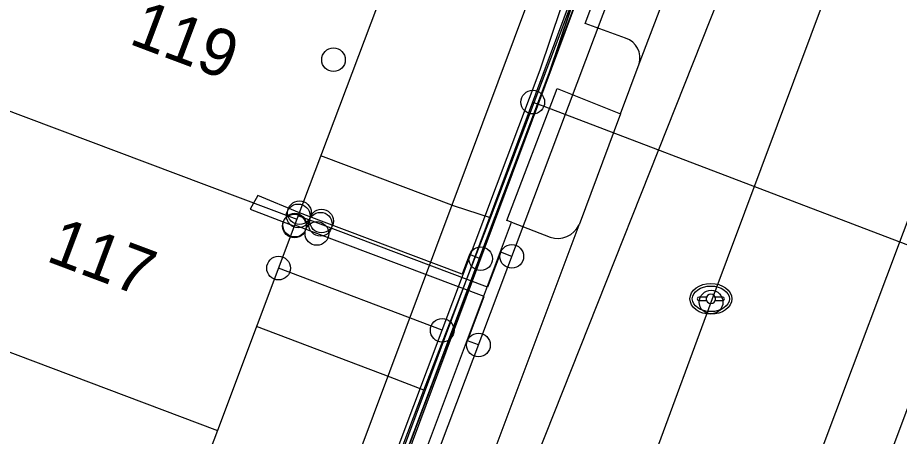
# Model space of a CAD drawing. Extents: x 192672 to 192910, y 446344 to 446512.
# Drawn here: x 192711.22 to 192729.86, y 446355.04 to 446363.89 of the extents above; entities that cross this region are included whole.
import ezdxf

# ---------------------------------------------------------------- set-up
doc = ezdxf.new("R2010")
doc.units = 0
for name, color, linetype in [('B-OI-KL-()_OVERIG_RIOOLVRIJVERVAL-S', 7, 'Continuous'), ('B-OI-KL-()_PUNTVANLEVERING_WATER-S', 7, 'Continuous'), ('B-OI-KL-BUISLEIDING_OLIEGASCHEMICALIEN_GASLAGEDRUK-G', 7, 'Continuous'), ('B-OI-KL-DATA-G', 7, 'Continuous'), ('B-OI-KL-DATA_GTWP-S', 7, 'Continuous'), ('B-OI-KL-DATA_KABELBED-G', 7, 'Continuous'), ('B-OI-KL-DATA_MOF-S', 7, 'Continuous'), ('B-OI-KL-ET_LS-G', 7, 'Continuous'), ('B-OI-KL-ET_LS_DELIVERYPOINT-S', 7, 'Continuous'), ('B-OI-KL-ET_LS_MOF-S', 7, 'Continuous'), ('B-OI-KL-GAS_LD_AFTAKZADEL-S', 7, 'Continuous'), ('B-OI-KL-GAS_LD_DELIVERYPOINT-S', 7, 'Continuous'), ('B-OI-KL-GAS_LD_OVERGANGSSTUK-S', 7, 'Continuous'), ('B-OI-KL-WATER-G', 7, 'Continuous'), ('B-OI-RI-RIOOLVRIJVERVAL-G', 7, 'Continuous'), ('Default', 7, 'Continuous'), ('huisnummerreeks BGT', 7, 'Continuous'), ('inspectie-   rioolput', 7, 'Continuous'), ('kant open verharding', 7, 'Continuous'), ('kant verharding', 7, 'Continuous'), ('pand op maaiveld vlak', 7, 'Continuous'), ('verkeerseiland - berm', 7, 'Continuous')]:
    doc.layers.add(name, color=color, linetype=linetype)

# ---------------------------------------------------------------- blocks, each defined once
blk = doc.blocks.new('B-OI-KL-GAS_LD_AFTAKZADEL-S')
at = {"layer": 'Default'}
blk.add_circle((0, 0), 0.25, dxfattribs=at)
blk = doc.blocks.new('B-OI-KL-GAS_LD_DELIVERYPOINT-S')
at = {"layer": 'Default'}
blk.add_circle((0, 0), 0.25, dxfattribs=at)
blk = doc.blocks.new('B-OI-KL-GAS_LD_OVERGANGSSTUK-S')
at = {"layer": 'Default'}
blk.add_circle((0, 0), 0.25, dxfattribs=at)
blk = doc.blocks.new('B-OI-KL-ET_LS_DELIVERYPOINT-S')
at = {"layer": 'Default'}
blk.add_circle((0, 0), 0.25, dxfattribs=at)
blk = doc.blocks.new('B-OI-KL-ET_LS_MOF-S')
at = {"layer": 'Default'}
blk.add_circle((0, 0), 0.25, dxfattribs=at)
blk = doc.blocks.new('B-OI-KL-()_OVERIG_RIOOLVRIJVERVAL-S')
at = {"layer": 'Default'}
blk.add_circle((0, 0), 0.25, dxfattribs=at)
blk = doc.blocks.new('B-OI-KL-()_PUNTVANLEVERING_WATER-S')
at = {"layer": 'Default'}
blk.add_circle((0, 0), 0.25, dxfattribs=at)
blk = doc.blocks.new('B-OI-KL-DATA_GTWP-S')
at = {"layer": 'Default'}
blk.add_circle((0, 0), 0.25, dxfattribs=at)
blk = doc.blocks.new('B-OI-KL-DATA_MOF-S')
at = {"layer": 'Default'}
blk.add_circle((0, 0), 0.25, dxfattribs=at)

msp = doc.modelspace()

# ---------------------------------------------------------------- linework, layer by layer
at = {"layer": 'B-OI-KL-BUISLEIDING_OLIEGASCHEMICALIEN_GASLAGEDRUK-G'}
for points in [[(192716.663, 446345.556), (192724.878, 446367.369), (192730.944, 446383.739), (192732.424, 446387.662), (192733.825, 446391.479)], [(192717.623, 446359.525), (192717.155, 446359.701)], [(192717.549, 446359.329), (192717.081, 446359.505)], [(192721.668, 446358.845), (192721.434, 446358.933), (192721.155, 446358.194), (192717.623, 446359.525)], [(192720.963, 446356.973), (192720.729, 446357.061), (192721.081, 446357.997), (192717.549, 446359.329)]]:
    msp.add_lwpolyline(points, dxfattribs=at)
at = {"layer": 'B-OI-KL-DATA-G'}
for points in [[(192768.74, 446486.807), (192749.794, 446435.599), (192742.072, 446415.039), (192739.06, 446406.841), (192738.917, 446406.249), (192738.75, 446405.758), (192738.438, 446405.088), (192738.002, 446404.406), (192737.543, 446403.858), (192737.067, 446403.408), (192736.56, 446403.025), (192736.06, 446402.723), (192733.684, 446396.245), (192734.518, 446394.712), (192730.316, 446383.423), (192727.316, 446375.697), (192722.899, 446364.033), (192722.458, 446362.715), (192718.077, 446351.086), (192716.68, 446347.404), (192715.968, 446345.556)], [(192768.74, 446486.807), (192749.794, 446435.599), (192742.072, 446415.039), (192739.06, 446406.841), (192738.917, 446406.249), (192738.75, 446405.758), (192738.438, 446405.088), (192738.002, 446404.406), (192737.543, 446403.858), (192737.067, 446403.408), (192736.56, 446403.025), (192736.06, 446402.723), (192733.684, 446396.245), (192734.518, 446394.712), (192730.316, 446383.423), (192727.316, 446375.697), (192722.899, 446364.033), (192722.458, 446362.715), (192718.077, 446351.086), (192716.68, 446347.404), (192715.968, 446345.556)], [(192768.74, 446486.807), (192749.794, 446435.599), (192742.072, 446415.039), (192739.06, 446406.841), (192738.917, 446406.249), (192738.75, 446405.758), (192738.438, 446405.088), (192738.002, 446404.406), (192737.543, 446403.858), (192737.067, 446403.408), (192736.56, 446403.025), (192736.06, 446402.723), (192733.684, 446396.245), (192734.518, 446394.712), (192730.316, 446383.423), (192727.316, 446375.697), (192722.899, 446364.033), (192722.458, 446362.715), (192718.077, 446351.086), (192716.68, 446347.404), (192715.968, 446345.556)], [(192768.74, 446486.807), (192749.794, 446435.599), (192742.072, 446415.039), (192739.06, 446406.841), (192738.917, 446406.249), (192738.75, 446405.758), (192738.438, 446405.088), (192738.002, 446404.406), (192737.543, 446403.858), (192737.067, 446403.408), (192736.56, 446403.025), (192736.06, 446402.723), (192733.684, 446396.245), (192734.518, 446394.712), (192730.316, 446383.423), (192727.316, 446375.697), (192722.899, 446364.033), (192722.458, 446362.715), (192718.077, 446351.086), (192716.68, 446347.404), (192715.968, 446345.556)], [(192768.74, 446486.807), (192749.794, 446435.599), (192742.072, 446415.039), (192739.06, 446406.841), (192738.917, 446406.249), (192738.75, 446405.758), (192738.438, 446405.088), (192738.002, 446404.406), (192737.543, 446403.858), (192737.067, 446403.408), (192736.56, 446403.025), (192736.06, 446402.723), (192733.684, 446396.245), (192734.518, 446394.712), (192730.316, 446383.423), (192727.316, 446375.697), (192722.899, 446364.033), (192722.458, 446362.715), (192718.077, 446351.086), (192716.68, 446347.404), (192715.968, 446345.556)], [(192768.74, 446486.807), (192749.794, 446435.599), (192742.072, 446415.039), (192739.06, 446406.841), (192738.917, 446406.249), (192738.75, 446405.758), (192738.438, 446405.088), (192738.002, 446404.406), (192737.543, 446403.858), (192737.067, 446403.408), (192736.56, 446403.025), (192736.06, 446402.723), (192733.684, 446396.245), (192734.518, 446394.712), (192730.316, 446383.423), (192727.316, 446375.697), (192722.899, 446364.033), (192722.458, 446362.715), (192718.077, 446351.086), (192716.68, 446347.404), (192715.968, 446345.556)], [(192768.74, 446486.807), (192749.794, 446435.599), (192742.072, 446415.039), (192739.06, 446406.841), (192738.917, 446406.249), (192738.75, 446405.758), (192738.438, 446405.088), (192738.002, 446404.406), (192737.543, 446403.858), (192737.067, 446403.408), (192736.56, 446403.025), (192736.06, 446402.723), (192733.684, 446396.245), (192734.518, 446394.712), (192730.316, 446383.423), (192727.316, 446375.697), (192722.899, 446364.033), (192722.458, 446362.715), (192718.077, 446351.086), (192716.68, 446347.404), (192715.968, 446345.556)], [(192768.74, 446486.807), (192749.794, 446435.599), (192742.072, 446415.039), (192739.06, 446406.841), (192738.917, 446406.249), (192738.75, 446405.758), (192738.438, 446405.088), (192738.002, 446404.406), (192737.543, 446403.858), (192737.067, 446403.408), (192736.56, 446403.025), (192736.06, 446402.723), (192733.684, 446396.245), (192734.518, 446394.712), (192730.316, 446383.423), (192727.316, 446375.697), (192722.899, 446364.033), (192722.458, 446362.715), (192718.077, 446351.086), (192716.68, 446347.404), (192715.968, 446345.556)], [(192768.74, 446486.807), (192749.794, 446435.599), (192742.072, 446415.039), (192739.06, 446406.841), (192738.917, 446406.249), (192738.75, 446405.758), (192738.438, 446405.088), (192738.002, 446404.406), (192737.543, 446403.858), (192737.067, 446403.408), (192736.56, 446403.025), (192736.06, 446402.723), (192733.684, 446396.245), (192734.518, 446394.712), (192730.316, 446383.423), (192727.316, 446375.697), (192722.899, 446364.033), (192722.458, 446362.715), (192718.077, 446351.086), (192716.68, 446347.404), (192715.968, 446345.556)], [(192768.74, 446486.807), (192749.794, 446435.599), (192742.072, 446415.039), (192739.06, 446406.841), (192738.917, 446406.249), (192738.75, 446405.758), (192738.438, 446405.088), (192738.002, 446404.406), (192737.543, 446403.858), (192737.067, 446403.408), (192736.56, 446403.025), (192736.06, 446402.723), (192733.684, 446396.245), (192734.518, 446394.712), (192730.316, 446383.423), (192727.316, 446375.697), (192722.899, 446364.033), (192722.458, 446362.715), (192718.077, 446351.086), (192716.68, 446347.404), (192715.968, 446345.556)], [(192768.74, 446486.807), (192749.794, 446435.599), (192742.072, 446415.039), (192739.06, 446406.841), (192738.917, 446406.249), (192738.75, 446405.758), (192738.438, 446405.088), (192738.002, 446404.406), (192737.543, 446403.858), (192737.067, 446403.408), (192736.56, 446403.025), (192736.06, 446402.723), (192733.684, 446396.245), (192734.518, 446394.712), (192730.316, 446383.423), (192727.316, 446375.697), (192722.899, 446364.033), (192722.458, 446362.715), (192718.077, 446351.086), (192716.68, 446347.404), (192715.968, 446345.556)], [(192768.74, 446486.807), (192749.794, 446435.599), (192742.072, 446415.039), (192739.06, 446406.841), (192738.917, 446406.249), (192738.75, 446405.758), (192738.438, 446405.088), (192738.002, 446404.406), (192737.543, 446403.858), (192737.067, 446403.408), (192736.56, 446403.025), (192736.06, 446402.723), (192733.684, 446396.245), (192734.518, 446394.712), (192730.316, 446383.423), (192727.316, 446375.697), (192722.899, 446364.033), (192722.458, 446362.715), (192718.077, 446351.086), (192716.68, 446347.404), (192715.968, 446345.556)], [(192768.74, 446486.807), (192749.794, 446435.599), (192742.072, 446415.039), (192739.06, 446406.841), (192738.917, 446406.249), (192738.75, 446405.758), (192738.438, 446405.088), (192738.002, 446404.406), (192737.543, 446403.858), (192737.067, 446403.408), (192736.56, 446403.025), (192736.06, 446402.723), (192733.684, 446396.245), (192734.518, 446394.712), (192730.316, 446383.423), (192727.316, 446375.697), (192722.899, 446364.033), (192722.458, 446362.715), (192718.077, 446351.086), (192716.68, 446347.404), (192715.968, 446345.556)], [(192768.74, 446486.807), (192749.794, 446435.599), (192742.072, 446415.039), (192739.06, 446406.841), (192738.917, 446406.249), (192738.75, 446405.758), (192738.438, 446405.088), (192738.002, 446404.406), (192737.543, 446403.858), (192737.067, 446403.408), (192736.56, 446403.025), (192736.06, 446402.723), (192733.684, 446396.245), (192734.518, 446394.712), (192730.316, 446383.423), (192727.316, 446375.697), (192722.899, 446364.033), (192722.458, 446362.715), (192718.077, 446351.086), (192716.68, 446347.404), (192715.968, 446345.556)], [(192768.74, 446486.807), (192749.794, 446435.599), (192742.072, 446415.039), (192739.06, 446406.841), (192738.917, 446406.249), (192738.75, 446405.758), (192738.438, 446405.088), (192738.002, 446404.406), (192737.543, 446403.858), (192737.067, 446403.408), (192736.56, 446403.025), (192736.06, 446402.723), (192733.684, 446396.245), (192734.518, 446394.712), (192730.316, 446383.423), (192727.316, 446375.697), (192722.899, 446364.033), (192722.458, 446362.715), (192718.077, 446351.086), (192716.68, 446347.404), (192715.968, 446345.556)], [(192675.743, 446430.156), (192678.122, 446429.261), (192683.193, 446427.673), (192696.077, 446422.823), (192719.012, 446414.118), (192720.2, 446413.77), (192739.06, 446406.841), (192738.917, 446406.249), (192738.75, 446405.758), (192738.438, 446405.088), (192738.002, 446404.406), (192737.543, 446403.858), (192737.067, 446403.408), (192736.56, 446403.025), (192736.06, 446402.723), (192733.684, 446396.245), (192734.518, 446394.712), (192730.316, 446383.423), (192727.316, 446375.697), (192722.899, 446364.033), (192722.458, 446362.715), (192718.077, 446351.086), (192716.68, 446347.404), (192715.968, 446345.556)], [(192675.743, 446430.156), (192678.122, 446429.261), (192683.193, 446427.673), (192696.077, 446422.823), (192719.012, 446414.118), (192720.2, 446413.77), (192739.06, 446406.841), (192738.917, 446406.249), (192738.75, 446405.758), (192738.438, 446405.088), (192738.002, 446404.406), (192737.543, 446403.858), (192737.067, 446403.408), (192736.56, 446403.025), (192736.06, 446402.723), (192733.684, 446396.245), (192734.518, 446394.712), (192730.316, 446383.423), (192727.316, 446375.697), (192722.899, 446364.033), (192722.458, 446362.715), (192718.077, 446351.086), (192716.68, 446347.404), (192715.968, 446345.556)], [(192675.743, 446430.156), (192678.122, 446429.261), (192683.193, 446427.673), (192696.077, 446422.823), (192719.012, 446414.118), (192720.2, 446413.77), (192739.06, 446406.841), (192738.917, 446406.249), (192738.75, 446405.758), (192738.438, 446405.088), (192738.002, 446404.406), (192737.543, 446403.858), (192737.067, 446403.408), (192736.56, 446403.025), (192736.06, 446402.723), (192733.684, 446396.245), (192734.518, 446394.712), (192730.316, 446383.423), (192727.316, 446375.697), (192722.899, 446364.033), (192722.458, 446362.715), (192718.077, 446351.086), (192716.68, 446347.404), (192715.968, 446345.556)], [(192675.743, 446430.156), (192678.122, 446429.261), (192683.193, 446427.673), (192696.077, 446422.823), (192719.012, 446414.118), (192720.2, 446413.77), (192739.06, 446406.841), (192738.917, 446406.249), (192738.75, 446405.758), (192738.438, 446405.088), (192738.002, 446404.406), (192737.543, 446403.858), (192737.067, 446403.408), (192736.56, 446403.025), (192736.06, 446402.723), (192733.684, 446396.245), (192734.518, 446394.712), (192730.316, 446383.423), (192727.316, 446375.697), (192722.899, 446364.033), (192722.458, 446362.715), (192718.077, 446351.086), (192716.68, 446347.404), (192715.968, 446345.556)], [(192675.743, 446430.156), (192678.122, 446429.261), (192683.193, 446427.673), (192696.077, 446422.823), (192719.012, 446414.118), (192720.2, 446413.77), (192739.06, 446406.841), (192738.917, 446406.249), (192738.75, 446405.758), (192738.438, 446405.088), (192738.002, 446404.406), (192737.543, 446403.858), (192737.067, 446403.408), (192736.56, 446403.025), (192736.06, 446402.723), (192733.684, 446396.245), (192734.518, 446394.712), (192730.316, 446383.423), (192727.316, 446375.697), (192722.899, 446364.033), (192722.458, 446362.715), (192718.077, 446351.086), (192716.68, 446347.404), (192715.968, 446345.556)], [(192675.743, 446430.156), (192678.122, 446429.261), (192683.193, 446427.673), (192696.077, 446422.823), (192719.012, 446414.118), (192720.2, 446413.77), (192739.06, 446406.841), (192738.917, 446406.249), (192738.75, 446405.758), (192738.438, 446405.088), (192738.002, 446404.406), (192737.543, 446403.858), (192737.067, 446403.408), (192736.56, 446403.025), (192736.06, 446402.723), (192733.684, 446396.245), (192734.518, 446394.712), (192730.316, 446383.423), (192727.316, 446375.697), (192722.899, 446364.033), (192722.458, 446362.715), (192718.077, 446351.086), (192716.68, 446347.404), (192715.968, 446345.556)], [(192715.968, 446345.556), (192716.68, 446347.404), (192718.077, 446351.086), (192722.458, 446362.715), (192722.899, 446364.033), (192727.316, 446375.697), (192730.316, 446383.423), (192734.518, 446394.712), (192733.684, 446396.245), (192736.06, 446402.723), (192736.56, 446403.025), (192737.067, 446403.408), (192737.543, 446403.858), (192738.002, 446404.406), (192738.438, 446405.088), (192738.75, 446405.758), (192738.917, 446406.249), (192739.06, 446406.841), (192720.2, 446413.77), (192719.012, 446414.118), (192698.154, 446422.035)], [(192715.968, 446345.556), (192716.68, 446347.404), (192718.077, 446351.086), (192722.458, 446362.715), (192722.899, 446364.033), (192727.316, 446375.697), (192730.316, 446383.423), (192734.518, 446394.712), (192733.684, 446396.245), (192736.06, 446402.723), (192736.56, 446403.025), (192737.067, 446403.408), (192737.543, 446403.858), (192738.002, 446404.406), (192738.438, 446405.088), (192738.75, 446405.758), (192738.917, 446406.249), (192739.06, 446406.841), (192720.2, 446413.77), (192719.012, 446414.118), (192703.056, 446420.174)], [(192715.968, 446345.556), (192716.68, 446347.404), (192718.077, 446351.086), (192722.458, 446362.715), (192722.899, 446364.033), (192727.316, 446375.697), (192730.316, 446383.423), (192734.518, 446394.712), (192733.684, 446396.245), (192736.06, 446402.723), (192736.56, 446403.025), (192737.067, 446403.408), (192737.543, 446403.858), (192738.002, 446404.406), (192738.438, 446405.088), (192738.75, 446405.758), (192738.917, 446406.249), (192739.06, 446406.841), (192720.2, 446413.77), (192719.012, 446414.118), (192707.704, 446418.41)], [(192733.785, 446392.743), (192730.316, 446383.423), (192727.316, 446375.697), (192722.899, 446364.033), (192722.458, 446362.715), (192718.077, 446351.086), (192716.68, 446347.404), (192715.968, 446345.556)], [(192718.113, 446380.217), (192718.126, 446380.244), (192727.316, 446375.697), (192722.899, 446364.033), (192722.458, 446362.715), (192718.077, 446351.086), (192716.68, 446347.404), (192715.968, 446345.556)], [(192718.113, 446380.217), (192718.126, 446380.244), (192727.316, 446375.697), (192722.899, 446364.033), (192722.458, 446362.715), (192718.077, 446351.086), (192716.68, 446347.404), (192715.968, 446345.556)], [(192718.113, 446380.217), (192718.126, 446380.244), (192727.316, 446375.697), (192722.899, 446364.033), (192722.458, 446362.715), (192718.077, 446351.086), (192716.68, 446347.404), (192715.968, 446345.556)], [(192718.113, 446380.217), (192718.126, 446380.244), (192727.316, 446375.697), (192722.899, 446364.033), (192722.458, 446362.715), (192718.077, 446351.086), (192716.68, 446347.404), (192715.968, 446345.556)], [(192718.113, 446380.217), (192718.126, 446380.244), (192727.316, 446375.697), (192722.899, 446364.033), (192722.458, 446362.715), (192718.077, 446351.086), (192716.68, 446347.404), (192715.968, 446345.556)], [(192718.113, 446380.217), (192718.126, 446380.244), (192727.316, 446375.697), (192722.899, 446364.033), (192722.458, 446362.715), (192718.077, 446351.086), (192716.68, 446347.404), (192715.968, 446345.556)], [(192718.113, 446380.217), (192718.126, 446380.244), (192727.316, 446375.697), (192722.899, 446364.033), (192722.458, 446362.715), (192718.077, 446351.086), (192716.68, 446347.404), (192715.968, 446345.556)], [(192718.113, 446380.217), (192718.126, 446380.244), (192727.316, 446375.697), (192722.899, 446364.033), (192722.458, 446362.715), (192718.077, 446351.086), (192716.68, 446347.404), (192716.398, 446346.672)], [(192718.113, 446380.217), (192718.126, 446380.244), (192727.316, 446375.697), (192722.899, 446364.033), (192722.458, 446362.715), (192718.202, 446351.418)], [(192718.113, 446380.217), (192718.126, 446380.244), (192727.316, 446375.697), (192722.899, 446364.033), (192722.458, 446362.715), (192720.004, 446356.201)], [(192718.113, 446380.217), (192718.126, 446380.244), (192727.316, 446375.697), (192722.899, 446364.033), (192722.458, 446362.715), (192720.004, 446356.201)], [(192718.113, 446380.217), (192718.126, 446380.244), (192727.316, 446375.697), (192722.899, 446364.033), (192722.458, 446362.715), (192721.736, 446360.798)], [(192721.22, 446359.661), (192724.145, 446367.389)], [(192721.22, 446359.661), (192720.457, 446359.908), (192717.634, 446360.972)], [(192719.809, 446356.02), (192721.22, 446359.661)], [(192719.809, 446356.02), (192719.099, 446356.296), (192716.272, 446357.361)], [(192717.8, 446350.711), (192719.809, 446356.02)]]:
    msp.add_lwpolyline(points, dxfattribs=at)
at = {"layer": 'B-OI-KL-DATA_KABELBED-G'}
for points in [[(192715.778, 446345.556), (192717.157, 446349.216), (192720.197, 446357.284), (192722.27, 446362.784), (192722.711, 446364.103), (192724.092, 446367.75), (192725.922, 446372.585), (192725.924, 446372.588), (192726.95, 446375.299), (192730.073, 446383.511), (192734.61, 446395.441)], [(192727.316, 446375.697), (192721.736, 446360.798)], [(192721.736, 446360.798), (192720.004, 446356.201)], [(192720.197, 446357.284), (192716.739, 446358.598)], [(192720.004, 446356.201), (192718.202, 446351.418)]]:
    msp.add_lwpolyline(points, dxfattribs=at)
at = {"layer": 'B-OI-KL-ET_LS-G'}
for points in [[(192716.073, 446345.556), (192727.138, 446375.229), (192730.971, 446383.179), (192732.504, 446387.295), (192732.765, 446387.575)], [(192717.18, 446359.768), (192716.3, 446360.132), (192716.138, 446359.84), (192717.074, 446359.487)], [(192717.648, 446359.592), (192717.18, 446359.768)], [(192721.01, 446358.796), (192720.776, 446358.883), (192720.622, 446358.471), (192717.648, 446359.592)]]:
    msp.add_lwpolyline(points, dxfattribs=at)
at = {"layer": 'B-OI-KL-WATER-G'}
for points in [[(192715.942, 446345.556), (192716.677, 446347.527), (192733.49, 446392.627), (192735.123, 446396.62)], [(192722.111, 446362.105), (192722.346, 446362.018), (192732.845, 446358.022)]]:
    msp.add_lwpolyline(points, dxfattribs=at)
at = {"layer": 'B-OI-RI-RIOOLVRIJVERVAL-G'}
for p, q in [((192718.603, 446345.556), (192727.764, 446368.64)), ((192721.331, 446345.556), (192725.88, 446357.88))]:
    msp.add_line(p, q, dxfattribs=at)
msp.add_lwpolyline([(192725.88, 446357.88), (192740.63, 446397.31)], dxfattribs=at)
at = {"layer": 'inspectie-   rioolput'}
for p, q in [((192725.782, 446357.986), (192725.625, 446357.986)), ((192725.625, 446357.911), (192725.782, 446357.911)), ((192726.125, 446357.986), (192725.968, 446357.986)), ((192725.968, 446357.911), (192726.125, 446357.911))]:
    msp.add_line(p, q, dxfattribs=at)
for centre, radius, start, end in [((192725.625, 446357.948), 0.0375, 90, 270), ((192725.875, 446357.948), 0.1, 0, 180), ((192725.875, 446357.948), 0.1, 157.9757, 180), ((192725.875, 446357.948), 0.1, 180, 202.0243), ((192725.875, 446357.948), 0.1, 180, 0), ((192725.875, 446357.948), 0.1, 0, 22.0243), ((192725.875, 446357.948), 0.1, 337.9757, 0), ((192726.125, 446357.948), 0.0375, 270, 90)]:
    msp.add_arc(centre, radius, start, end, dxfattribs=at)
for major_axis, ratio in [((-0.442, 0), 0.73911), ((-0.392, 0), 0.689655)]:
    msp.add_ellipse((192725.875, 446357.948), major_axis=major_axis, ratio=ratio, dxfattribs=at)
at = {"layer": 'kant open verharding'}
for p, q in [((192722.057, 446364.352), (192715.03, 446345.556)), ((192723.966, 446361.859), (192724.36, 446362.912))]:
    msp.add_line(p, q, dxfattribs=at)
at = {"layer": 'kant verharding'}
for p, q in [((192724.36, 446362.912), (192728.589, 446374.052)), ((192731.529, 446363.599), (192727.683, 446353.343)), ((192716.41, 446345.556), (192721.66, 446359.568)), ((192717.853, 446345.556), (192723.089, 446359.513))]:
    msp.add_line(p, q, dxfattribs=at)
for points in [[(192724.074, 446363.455), (192723.221, 446363.769), (192727.106, 446374.125), (192727.941, 446373.798)], [(192731.835, 446362.98), (192732.679, 446362.694), (192729.153, 446353.29), (192728.352, 446353.623)]]:
    msp.add_lwpolyline(points, dxfattribs=at)
msp.add_arc((192723.936, 446363.036), 0.441, 343.7427, 71.8092, dxfattribs=at)
at = {"layer": 'pand op maaiveld vlak'}
for p, q in [((192705.936, 446363.845), (192717.127, 446359.628)), ((192717.127, 446359.628), (192715.445, 446355.165)), ((192704.254, 446359.382), (192715.445, 446355.165)), ((192715.445, 446355.165), (192713.764, 446350.703))]:
    msp.add_line(p, q, dxfattribs=at)
msp.add_lwpolyline([(192705.936, 446363.845), (192707.619, 446368.308), (192711.656, 446366.786), (192718.809, 446364.09), (192717.127, 446359.628)], dxfattribs=at)
at = {"layer": 'verkeerseiland - berm'}
for p, q in [((192723.966, 446361.859), (192723.089, 446359.513)), ((192721.66, 446359.568), (192722.478, 446359.251))]:
    msp.add_line(p, q, dxfattribs=at)
msp.add_lwpolyline([(192721.66, 446359.568), (192721.566, 446359.604), (192722.629, 446362.391), (192723.966, 446361.859)], dxfattribs=at)
msp.add_arc((192722.638, 446359.722), 0.497, 251.2593, 335.1606, dxfattribs=at)

# ---------------------------------------------------------------- block references
at = {"layer": 'B-OI-KL-()_OVERIG_RIOOLVRIJVERVAL-S'}
msp.add_blockref('B-OI-KL-()_OVERIG_RIOOLVRIJVERVAL-S', (192725.88, 446357.88), dxfattribs=at)
at = {"layer": 'B-OI-KL-()_PUNTVANLEVERING_WATER-S'}
msp.add_blockref('B-OI-KL-()_PUNTVANLEVERING_WATER-S', (192722.111, 446362.105), dxfattribs=at)
at = {"layer": 'B-OI-KL-DATA_GTWP-S'}
for p in [(192716.739, 446358.598), (192720.197, 446357.284)]:
    msp.add_blockref('B-OI-KL-DATA_GTWP-S', p, dxfattribs=at)
at = {"layer": 'B-OI-KL-DATA_MOF-S'}
for p in [(192717.9, 446363), (192720.197, 446357.284)]:
    msp.add_blockref('B-OI-KL-DATA_MOF-S', p, dxfattribs=at)
at = {"layer": 'B-OI-KL-ET_LS_DELIVERYPOINT-S'}
for p in [(192717.18, 446359.768), (192717.074, 446359.487)]:
    msp.add_blockref('B-OI-KL-ET_LS_DELIVERYPOINT-S', p, dxfattribs=at)
at = {"layer": 'B-OI-KL-ET_LS_MOF-S'}
for p in [(192717.648, 446359.592), (192721.01, 446358.796)]:
    msp.add_blockref('B-OI-KL-ET_LS_MOF-S', p, dxfattribs=at)
at = {"layer": 'B-OI-KL-GAS_LD_AFTAKZADEL-S'}
for p in [(192721.668, 446358.845), (192720.963, 446356.973)]:
    msp.add_blockref('B-OI-KL-GAS_LD_AFTAKZADEL-S', p, dxfattribs=at)
at = {"layer": 'B-OI-KL-GAS_LD_DELIVERYPOINT-S'}
for p in [(192717.155, 446359.701), (192717.081, 446359.505)]:
    msp.add_blockref('B-OI-KL-GAS_LD_DELIVERYPOINT-S', p, dxfattribs=at)
at = {"layer": 'B-OI-KL-GAS_LD_OVERGANGSSTUK-S'}
for p in [(192717.623, 446359.525), (192717.549, 446359.329)]:
    msp.add_blockref('B-OI-KL-GAS_LD_OVERGANGSSTUK-S', p, dxfattribs=at)

# ---------------------------------------------------------------- texts
at = {"layer": 'huisnummerreeks BGT'}
for s, p in [('119', (192713.551, 446363.347)), ('117', (192711.799, 446358.757))]:
    msp.add_text(s, height=1, rotation=339.4, dxfattribs=at).set_placement(p)

doc.saveas('drawing.dxf')
